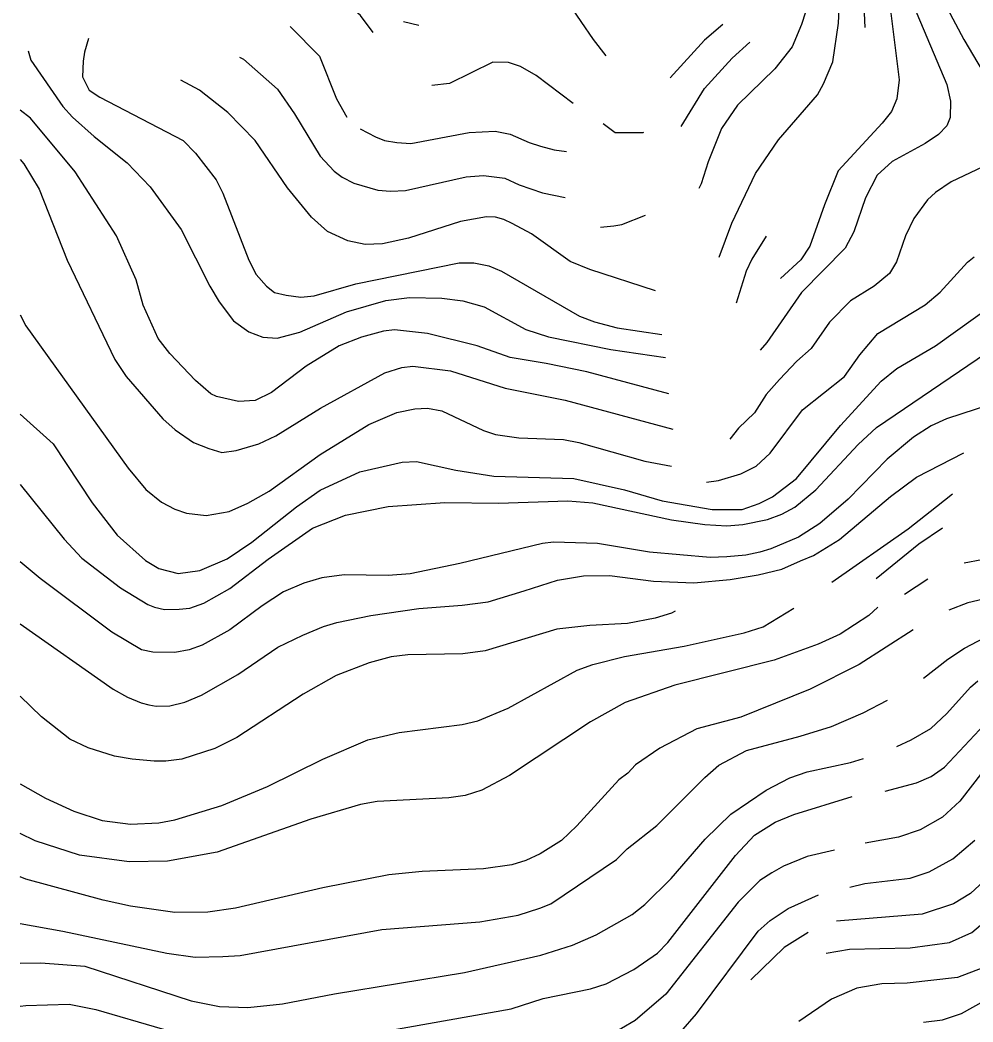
# Model space of a CAD drawing. Extents: x -555860 to -552701, y -1187050 to -1182291.
# Drawn here: x -555860.1 to -555524.6, y -1186549.6 to -1186197 of the extents above; entities that cross this region are included whole.
import ezdxf

# ---------------------------------------------------------------- set-up
doc = ezdxf.new("R2010")
doc.units = 0
doc.layers.add('Level 40', color=7, linetype='Continuous')
doc.layers.add('Level 41', color=7, linetype='Continuous')

msp = doc.modelspace()

# ---------------------------------------------------------------- linework, layer by layer
at = {"layer": 'Level 40'}
for points in [[(-555704.57, -1186186.07), (-555697.5, -1186180.97), (-555686.55, -1186176.12), (-555683.64, -1186176.26), (-555677.54, -1186178.06), (-555674.43, -1186180.56), (-555671.3, -1186184.72), (-555658.26, -1186203.85), (-555653.81, -1186209.51)], [(-555563.01, -1186184.26), (-555563.01, -1186191.93), (-555562.69, -1186199.53)], [(-555725.14, -1186197.5), (-555719.68, -1186198.78)], [(-555836.03, -1186203.49), (-555837.47, -1186208.24), (-555837.87, -1186211.44), (-555838.1, -1186216.89), (-555835.74, -1186221.6), (-555832.04, -1186224.15), (-555802.74, -1186239.34), (-555798.31, -1186243.78), (-555791.1, -1186253.21), (-555788.74, -1186257.93), (-555779.59, -1186281.5), (-555776.95, -1186286.49), (-555773.35, -1186290.65), (-555770.57, -1186292.87), (-555766.44, -1186293.81), (-555761.29, -1186294.53), (-555756.57, -1186293.98), (-555741.87, -1186289.82), (-555705.55, -1186282.47), (-555700.28, -1186282.47), (-555695.01, -1186283.44), (-555690.57, -1186285.38), (-555663.12, -1186301.19), (-555657.82, -1186303.22), (-555649.81, -1186305.35), (-555634.18, -1186307.7)], [(-555654.73, -1186233.35), (-555650.53, -1186236.51), (-555640.65, -1186236.57), (-555640.51, -1186236.38)], [(-555597.36, -1186273.07), (-555602.4, -1186281.09), (-555604.45, -1186285.38), (-555607.99, -1186296.57)], [(-555860.13, -1186335.72), (-555848.5, -1186346.11), (-555834.77, -1186366.91), (-555825.9, -1186378.28), (-555815.92, -1186387.16), (-555811.2, -1186390.07), (-555804.41, -1186391.73), (-555796.78, -1186390.76), (-555787.21, -1186386.6), (-555778.48, -1186380.78), (-555762.81, -1186368.3), (-555754.49, -1186362.47), (-555740.49, -1186355.96), (-555725.51, -1186352.63), (-555720.52, -1186352.35), (-555706.65, -1186355.4), (-555693.34, -1186357.48), (-555665.06, -1186358.31), (-555647.31, -1186362.33), (-555634, -1186366.22), (-555616.36, -1186369.27), (-555605.84, -1186369.22), (-555599.89, -1186367.19), (-555595.17, -1186364.83), (-555586.72, -1186358.31), (-555571.19, -1186339.73), (-555556.9, -1186324.07), (-555551.36, -1186319.63), (-555537.77, -1186311.59), (-555516.69, -1186296.47)], [(-555555.45, -1186468.36), (-555544.43, -1186465.5), (-555539.3, -1186463.28), (-555534.58, -1186459.95), (-555518.77, -1186443.03), (-555514.47, -1186440.12), (-555508.93, -1186437.76), (-555501.41, -1186435.27), (-555492.29, -1186433.19), (-555470.1, -1186429.86), (-555442.37, -1186428.06), (-555433.34, -1186426.86), (-555428.65, -1186425.42), (-555421.85, -1186420.43), (-555413.95, -1186413.22), (-555405.91, -1186403.1), (-555398.97, -1186389.1), (-555392.46, -1186368.02), (-555387.6, -1186342.78), (-555384.39, -1186329.7), (-555380.12, -1186317.83), (-555376.64, -1186311.06)], [(-555558.69, -1186393.58), (-555543.59, -1186381.33), (-555535.29, -1186375.65)], [(-555860.13, -1186465.78), (-555851.14, -1186470.9), (-555841.15, -1186475.48), (-555831.17, -1186478.67), (-555821.19, -1186480.05), (-555811.2, -1186479.5), (-555805.66, -1186478.53), (-555789.02, -1186473.4), (-555772.93, -1186466.74), (-555753.52, -1186457.18), (-555737.71, -1186450.38), (-555726.62, -1186447.75), (-555704.44, -1186444.97), (-555698.89, -1186443.59), (-555688.21, -1186439.15), (-555663.95, -1186425.84), (-555658.4, -1186423.76), (-555647.31, -1186420.99), (-555626.23, -1186417.38), (-555605.16, -1186412.67), (-555598.4, -1186410.52), (-555587.61, -1186403.99)], [(-555860.13, -1186544.05), (-555858.07, -1186543.84), (-555842.82, -1186543.42), (-555833.39, -1186545.22), (-555810.09, -1186552.02), (-555781.81, -1186558.26), (-555772.38, -1186559.23), (-555752.69, -1186556.59), (-555687.21, -1186544.99), (-555675.87, -1186541.34), (-555659.23, -1186538.01), (-555653.69, -1186536.21), (-555643.98, -1186531.22), (-555635.66, -1186525.4), (-555632.06, -1186521.65), (-555608.21, -1186491.01), (-555601.55, -1186483.94), (-555594.19, -1186479.33), (-555587.69, -1186476.59), (-555567.15, -1186470.24)], [(-555461.36, -1186484.04), (-555463.17, -1186484.21), (-555472.05, -1186486.16), (-555476.48, -1186487.68), (-555485.08, -1186492.67), (-555493.68, -1186501.27), (-555512.4, -1186524.01), (-555516.97, -1186528.03), (-555521.13, -1186530.53), (-555530.01, -1186533.99), (-555547.75, -1186535.93), (-555556.63, -1186536.21), (-555565.5, -1186537.74), (-555574.38, -1186541.62), (-555585.88, -1186549.52)]]:
    msp.add_lwpolyline(points, dxfattribs=at)
at = {"layer": 'Level 41'}
for points in [[(-555517.8, -1186070.74), (-555527.79, -1186113.45), (-555536.24, -1186143.95), (-555538.05, -1186155.32), (-555539.02, -1186169.19), (-555538.19, -1186178.06), (-555536.8, -1186184.16), (-555533.61, -1186192.76), (-555527.79, -1186203.85), (-555517.94, -1186220.49)], [(-555570.71, -1186083.3), (-555567.86, -1186101.52), (-555569.05, -1186112.08), (-555571.1, -1186122.34), (-555577.98, -1186144.78), (-555579.37, -1186149.87), (-555580.48, -1186158.09), (-555579.92, -1186175.84), (-555580.48, -1186184.72), (-555584.91, -1186198.58), (-555588.24, -1186206.35), (-555594.34, -1186214.11), (-555607.51, -1186226.87), (-555613.06, -1186235.19), (-555617.78, -1186246.83), (-555620.27, -1186254.6), (-555621.04, -1186256.22)], [(-555613.99, -1186280.44), (-555609.45, -1186268.46), (-555601.14, -1186250.99), (-555593.09, -1186239.07), (-555579.37, -1186223.26), (-555577.15, -1186219.38), (-555573.96, -1186211.62), (-555571.88, -1186198.03), (-555571.05, -1186180.55), (-555571.19, -1186168.91), (-555569.94, -1186159.2), (-555568, -1186150.47), (-555563.01, -1186135.91), (-555562.39, -1186131.67)], [(-555550.89, -1186137.66), (-555549.21, -1186173.28), (-555547.49, -1186185.27), (-555544.29, -1186194.7), (-555533.75, -1186219.66), (-555532.5, -1186225.48), (-555532.64, -1186231.3), (-555533.75, -1186234.22), (-555536.66, -1186237.27), (-555541.38, -1186240.46), (-555553.02, -1186246.7), (-555558.29, -1186251.55), (-555562.45, -1186259.59), (-555566.47, -1186271.52), (-555569.52, -1186277.2), (-555584.91, -1186292.87), (-555597.11, -1186310.48), (-555599.55, -1186313.18)], [(-555556.67, -1186165.26), (-555554.06, -1186189.69), (-555550.53, -1186217.99), (-555551.36, -1186224.65), (-555553.3, -1186229.09), (-555556.49, -1186233.25), (-555572.02, -1186250.02), (-555576.8, -1186262.01), (-555582.02, -1186276.56), (-555585.19, -1186281.41), (-555592.33, -1186287.99)], [(-555735.81, -1186201.33), (-555740.21, -1186195.39), (-555744.43, -1186191.7), (-555751.43, -1186186.14)], [(-555764.99, -1186199.2), (-555754.63, -1186209.67), (-555748.67, -1186224.65), (-555745.06, -1186231.17)], [(-555612.68, -1186198.48), (-555619.1, -1186204), (-555631.2, -1186217.28)], [(-555627.31, -1186234.38), (-555619.16, -1186221.04), (-555609.32, -1186210.37), (-555603.16, -1186204.7)], [(-555857.29, -1186207.78), (-555856.35, -1186211.12), (-555845.03, -1186227.42), (-555841.69, -1186231.19), (-555834.08, -1186237.96), (-555822.43, -1186247.25), (-555814.25, -1186255.71), (-555803.44, -1186270.68), (-555793.31, -1186290.65), (-555789.99, -1186296.2), (-555784.99, -1186302.85), (-555779.59, -1186306.73), (-555774.6, -1186308.54), (-555769.6, -1186308.95), (-555761.56, -1186306.87), (-555745.2, -1186299.66), (-555731.33, -1186295.64), (-555723.02, -1186294.67), (-555711.65, -1186294.81), (-555704.16, -1186295.78), (-555696.67, -1186297.86), (-555681.97, -1186305.9), (-555673.98, -1186308.49), (-555652.07, -1186312.92), (-555632.89, -1186315.8)], [(-555782.88, -1186210.01), (-555781.4, -1186210.72), (-555769.46, -1186221.32), (-555763.5, -1186229.92), (-555754.49, -1186244.89), (-555749.5, -1186250.16), (-555746.64, -1186252.23), (-555742.57, -1186254.32), (-555734.11, -1186256.82), (-555729.67, -1186257.23), (-555724.4, -1186256.96), (-555703.05, -1186252.1), (-555696.95, -1186251.69), (-555689.46, -1186252.66), (-555684.31, -1186254.95), (-555676.15, -1186257.79), (-555668.21, -1186259.39)], [(-555665.38, -1186226.34), (-555678.37, -1186216.47), (-555683.91, -1186213.28), (-555688.07, -1186211.89), (-555693.62, -1186211.75), (-555708.87, -1186219.24), (-555715.16, -1186220.02)], [(-555636.34, -1186292.24), (-555659.51, -1186284.82), (-555666.44, -1186281.91), (-555680.03, -1186272.21), (-555686.78, -1186268.56), (-555689.74, -1186267.22), (-555692.72, -1186266.34), (-555695.84, -1186266.25), (-555704.99, -1186267.91), (-555723.29, -1186273.73), (-555732.44, -1186275.68), (-555738.55, -1186275.95), (-555744.65, -1186274.7), (-555751.86, -1186271.38), (-555757.54, -1186266.38), (-555766, -1186255.99), (-555777.37, -1186239.35), (-555786.94, -1186229.5), (-555796.92, -1186221.6), (-555803.52, -1186218.08)], [(-555631.61, -1186328.57), (-555660.54, -1186320.79), (-555674.9, -1186317.82), (-555687.52, -1186315.75), (-555699.17, -1186311.59), (-555716.64, -1186307.29), (-555728.29, -1186306.04), (-555732.17, -1186306.46), (-555739.93, -1186308.53), (-555747.7, -1186311.59), (-555759.34, -1186318.8), (-555771.55, -1186328.09), (-555777.37, -1186330.86), (-555783.19, -1186331.28), (-555790.96, -1186329.47), (-555792.9, -1186328.5), (-555798.31, -1186323.79), (-555807.32, -1186314.36), (-555811.48, -1186309.09), (-555816.75, -1186297.3), (-555819.24, -1186288.43), (-555826.18, -1186272.9), (-555840.73, -1186250.44), (-555856.4, -1186231.44), (-555860.13, -1186228.72)], [(-555740.37, -1186235.21), (-555734.94, -1186238.1), (-555731.79, -1186239.36), (-555727.45, -1186240.04), (-555722.46, -1186240.46), (-555701.94, -1186236.57), (-555692.79, -1186236.02), (-555687.52, -1186237.13), (-555680.86, -1186240.04), (-555676.88, -1186241.34), (-555671.99, -1186242.67), (-555667.75, -1186243.25)], [(-555513.37, -1186235.74), (-555514.34, -1186243.09), (-555518.91, -1186247.53), (-555532.22, -1186253.91), (-555537.77, -1186257.65), (-555540.54, -1186260.28), (-555545.4, -1186266.8), (-555548.31, -1186272.9), (-555551.5, -1186282.05), (-555553.99, -1186286.21), (-555559.4, -1186290.65), (-555567.72, -1186295.78), (-555575.07, -1186303.27), (-555581.58, -1186312.56), (-555586.58, -1186316.99), (-555592.7, -1186323.46), (-555597.42, -1186328.73), (-555601.46, -1186335.18), (-555607.1, -1186340.57), (-555610.22, -1186344.5)], [(-555860.13, -1186246.07), (-555858.76, -1186247.53), (-555853.35, -1186256.54), (-555843.51, -1186281.5), (-555826.73, -1186316.44), (-555822.71, -1186322.4), (-555809.81, -1186337.38), (-555805.52, -1186341.26), (-555799, -1186345.7), (-555793.67, -1186347.77), (-555789.02, -1186349.16), (-555784.02, -1186348.51), (-555775.98, -1186346.11), (-555770.02, -1186343.34), (-555754.35, -1186333.63), (-555731.61, -1186321.15), (-555725.65, -1186319.21), (-555721.77, -1186318.8), (-555708.59, -1186320.46), (-555689.26, -1186326.48), (-555668.11, -1186330.72), (-555630.31, -1186340.97)], [(-555655.71, -1186269.91), (-555651.06, -1186269.39), (-555648.16, -1186268.89), (-555639.86, -1186265.61)], [(-555618.42, -1186359.66), (-555614.18, -1186359.06), (-555606.33, -1186356.68), (-555600.89, -1186353.96), (-555596.01, -1186349.44), (-555584.64, -1186334.19), (-555569.8, -1186322.4), (-555564.39, -1186314.78), (-555558.01, -1186307.29), (-555541.38, -1186297.17), (-555536.11, -1186292.73), (-555526.54, -1186282.19), (-555524.18, -1186280.25)], [(-555860.13, -1186300.77), (-555858.07, -1186304.65), (-555822.02, -1186354.71), (-555815.78, -1186362.2), (-555810.37, -1186366.63), (-555805.66, -1186369.13), (-555801.49, -1186370.52), (-555794.56, -1186371.35), (-555786.52, -1186369.96), (-555779.86, -1186367.05), (-555772.38, -1186362.75), (-555754.49, -1186349.86), (-555737.3, -1186339.32), (-555727.45, -1186335.16), (-555721.07, -1186333.77), (-555716.64, -1186333.63), (-555711.65, -1186334.46), (-555696.95, -1186341.4), (-555692.72, -1186342.82), (-555684.47, -1186344.03), (-555668.71, -1186344.55), (-555663.39, -1186345.7), (-555640.1, -1186352.21), (-555630.68, -1186353.96)], [(-555860.13, -1186360.48), (-555844.62, -1186379.67), (-555838.38, -1186386.32), (-555824.79, -1186396.86), (-555815.08, -1186402.69), (-555812.72, -1186403.59), (-555809.26, -1186404.49), (-555804.06, -1186404.33), (-555800.39, -1186403.93), (-555795.4, -1186402.27), (-555786.24, -1186397), (-555772.79, -1186386.74), (-555757.12, -1186375.78), (-555745.48, -1186371.21), (-555730.5, -1186368.16), (-555710.54, -1186366.77), (-555691.68, -1186367.05), (-555667.28, -1186366.22), (-555658.4, -1186366.91), (-555630.67, -1186372.87), (-555619.02, -1186374.54), (-555611.26, -1186374.95), (-555605.59, -1186374.5), (-555596.93, -1186372.77), (-555591.85, -1186370.93), (-555587.27, -1186368.44), (-555579.92, -1186362.33), (-555564.95, -1186346.39), (-555558.57, -1186340.43), (-555516.56, -1186311.86)], [(-555518.36, -1186332.25), (-555533.89, -1186337.38), (-555539.3, -1186339.85), (-555545.54, -1186343.76), (-555554.82, -1186351.52), (-555568.55, -1186365.66), (-555578.54, -1186374.12), (-555586.02, -1186378.97), (-555595.73, -1186383.13), (-555599.61, -1186384.24), (-555604.59, -1186385.28), (-555611.26, -1186385.91), (-555617.08, -1186386.18), (-555638.44, -1186384.24), (-555656.74, -1186381.19), (-555672.27, -1186380.78), (-555676.15, -1186381.19), (-555705.27, -1186388.26), (-555722.74, -1186391.87), (-555730.5, -1186392.42), (-555746.03, -1186392.28), (-555753.8, -1186393.26), (-555760.24, -1186395.18), (-555767.39, -1186398.25), (-555774.87, -1186403.1), (-555786.24, -1186411.56), (-555795.95, -1186416.97), (-555800.59, -1186418.69), (-555805.66, -1186419.6), (-555813.42, -1186419.46), (-555817.3, -1186418.63), (-555827.84, -1186412.39), (-555853.08, -1186393.53), (-555860.13, -1186387.64)], [(-555860.13, -1186409.51), (-555827.29, -1186432.5), (-555822.29, -1186435.27), (-555817.42, -1186437.25), (-555814.81, -1186438.04), (-555812.22, -1186438.49), (-555807.32, -1186438.32), (-555802.07, -1186437.01), (-555796.23, -1186434.57), (-555783.47, -1186427.37), (-555769.33, -1186417.66), (-555760.49, -1186413.49), (-555753.24, -1186410.45), (-555748.61, -1186409.04), (-555736.6, -1186406.57), (-555719.69, -1186404.07), (-555704.44, -1186402.96), (-555695.28, -1186401.71), (-555682.56, -1186397.9), (-555670.88, -1186394.09), (-555661.73, -1186392.56), (-555652.58, -1186392.42), (-555637.05, -1186394.5), (-555622.91, -1186395.06), (-555610.03, -1186393.94), (-555600.17, -1186392.28), (-555591.85, -1186390.21), (-555585.28, -1186387.26), (-555580.75, -1186385.49), (-555571.6, -1186379.81), (-555553.58, -1186364.69), (-555544.43, -1186357.9), (-555527.83, -1186349.35)], [(-555531.74, -1186363.9), (-555537.45, -1186368.27), (-555547.34, -1186376.2), (-555574.24, -1186394.92)], [(-555521.41, -1186387.02), (-555527.64, -1186388.15)], [(-555540.51, -1186393.74), (-555548.71, -1186399.11)], [(-555512.81, -1186398.94), (-555526.4, -1186402.13), (-555533.03, -1186404.7)], [(-555558.11, -1186403.59), (-555561.22, -1186406.52), (-555571.32, -1186413.08), (-555579.09, -1186416.69), (-555594.62, -1186422.23), (-555629.56, -1186431.11), (-555647.03, -1186437.21), (-555659.23, -1186444.01), (-555687.8, -1186462.86), (-555697.5, -1186467.99), (-555703.33, -1186469.93), (-555709.15, -1186470.76), (-555734.39, -1186472.01), (-555740.21, -1186473.12), (-555757.68, -1186478.25), (-555790.68, -1186489.9), (-555808.15, -1186493.09), (-555821.74, -1186493.23), (-555839.21, -1186490.87), (-555854.74, -1186485.88), (-555860.13, -1186483.34)], [(-555629.4, -1186405.08), (-555630.67, -1186405.73), (-555636.49, -1186407.54), (-555646.2, -1186409.34), (-555659.51, -1186410.03), (-555671.16, -1186411.42), (-555696.39, -1186419.05), (-555704.16, -1186420.02), (-555723.57, -1186420.43), (-555729.39, -1186421.13), (-555737.16, -1186423.21), (-555748.81, -1186427.64), (-555760.45, -1186434.3), (-555783.75, -1186449.55), (-555791.51, -1186453.43), (-555803.16, -1186457.18), (-555808.76, -1186457.8), (-555812.86, -1186457.87), (-555820.63, -1186457.18), (-555826.83, -1186456.06), (-555836.16, -1186453.16), (-555842.54, -1186450.1), (-555852.52, -1186442.2), (-555860.13, -1186434.94)], [(-555541.93, -1186549.66), (-555535.27, -1186548.83), (-555528.62, -1186546.61), (-555516.69, -1186539.95), (-555508.51, -1186532.88), (-555492.15, -1186514.03), (-555486.6, -1186508.48), (-555480.62, -1186504.57), (-555476.34, -1186502.1), (-555469.83, -1186499.47), (-555420.74, -1186490.18), (-555413.39, -1186487.13), (-555404.8, -1186482), (-555395.23, -1186474.93), (-555385.52, -1186466.33), (-555375.54, -1186454.54), (-555362.37, -1186440.4), (-555350.72, -1186424.87), (-555339.21, -1186405.04)], [(-555545.68, -1186411.59), (-555564.67, -1186423.76), (-555581.86, -1186432.5), (-555606.27, -1186442.34), (-555621.8, -1186446.5), (-555634.83, -1186453.29), (-555643.43, -1186459.12), (-555646.06, -1186462.03), (-555649.25, -1186464.39), (-555664.09, -1186480.61), (-555669.49, -1186485.74), (-555676.98, -1186490.45), (-555681.97, -1186492.81), (-555686.96, -1186494.34), (-555696.95, -1186495.72), (-555718.58, -1186496.69), (-555730.23, -1186497.8), (-555753.52, -1186502.38), (-555784.3, -1186509.59), (-555794.01, -1186510.98), (-555805.66, -1186511.11), (-555821.19, -1186508.9), (-555830.89, -1186506.82), (-555858.07, -1186499.33), (-555860.13, -1186498.51)], [(-555541.94, -1186428.56), (-555533.47, -1186421.96), (-555527.51, -1186418.07), (-555520.58, -1186414.47)], [(-555551.38, -1186452.69), (-555546.27, -1186450.29), (-555539.43, -1186446.36), (-555533.75, -1186441.09), (-555525.43, -1186431.8), (-555522.8, -1186429.58)], [(-555860.13, -1186514.97), (-555845.03, -1186517.63), (-555808.43, -1186525.4), (-555798.45, -1186526.78), (-555788.71, -1186526.6), (-555782.64, -1186526.23), (-555732.72, -1186517.08), (-555698.2, -1186514.44), (-555684.75, -1186512.08), (-555677.12, -1186509.53), (-555673.24, -1186508.06), (-555650.08, -1186492.4), (-555646.34, -1186488.65), (-555635.94, -1186480.47), (-555619.02, -1186463.55), (-555614.03, -1186459.26), (-555604.32, -1186454.13), (-555585.47, -1186449), (-555574.39, -1186445.67), (-555563.28, -1186440.81), (-555554.67, -1186436.35)], [(-555860.13, -1186528.96), (-555852.8, -1186528.86), (-555837.27, -1186529.97), (-555799.83, -1186542.17), (-555789.85, -1186544.25), (-555779.86, -1186544.53), (-555767.66, -1186543.28), (-555749.36, -1186539.68), (-555703.6, -1186532.19), (-555676.7, -1186526.09), (-555665.61, -1186522.62), (-555657.29, -1186519.02), (-555644.54, -1186511.81), (-555640.1, -1186508.34), (-555630.81, -1186499.19), (-555618.88, -1186485.32), (-555609.87, -1186476.45), (-555597.39, -1186467.99), (-555589.07, -1186463.69), (-555582.97, -1186461.61), (-555567.72, -1186458.28), (-555563.14, -1186456.89)], [(-555521.13, -1186461.48), (-555529.17, -1186471.87), (-555535.27, -1186477.56), (-555543.18, -1186482), (-555550.8, -1186484.63), (-555562.58, -1186486.69)], [(-555567.95, -1186502.21), (-555562.59, -1186500.85), (-555546.64, -1186499.05), (-555539.99, -1186496.83), (-555531.67, -1186492.26), (-555523.9, -1186485.6)], [(-555573.34, -1186489.11), (-555582.97, -1186491.43), (-555591.29, -1186494.75), (-555595.43, -1186497.15), (-555599.61, -1186499.88), (-555607.24, -1186507.51), (-555632.75, -1186539.82), (-555643.57, -1186549.11), (-555648.38, -1186551.98), (-555654.24, -1186554.65), (-555664.22, -1186557.15), (-555684.19, -1186560.75), (-555699.17, -1186563.94), (-555731.61, -1186568.52), (-555767.39, -1186571.15), (-555784.03, -1186570.46), (-555797.89, -1186568.93), (-555806.21, -1186567.41), (-555817.3, -1186564.36), (-555833.94, -1186558.81), (-555842.26, -1186557.15), (-555850.58, -1186556.45), (-555860.13, -1186556.79)], [(-555520.71, -1186500.02), (-555525.43, -1186504.46), (-555531.39, -1186508.06), (-555542.48, -1186511.67), (-555572.57, -1186514.16)], [(-555860.13, -1186571.37), (-555849.19, -1186571.84), (-555843.37, -1186572.68), (-555820.07, -1186577.81), (-555800.66, -1186580.03), (-555763.23, -1186581.97), (-555731.33, -1186580.3), (-555704.44, -1186579.89), (-555679.48, -1186578.09), (-555670.66, -1186576.24), (-555664.5, -1186575.31), (-555656.05, -1186572.28), (-555646.48, -1186567.96), (-555638.97, -1186563.62), (-555634.28, -1186559.64), (-555627.48, -1186553.13), (-555621.93, -1186546.75), (-555600.17, -1186517.63), (-555596.01, -1186513.89), (-555589.63, -1186509.73), (-555578.91, -1186504.86)], [(-555576.26, -1186525.45), (-555568, -1186524.01), (-555546.64, -1186523.59), (-555532.78, -1186521.65), (-555525.01, -1186518.19), (-555520.44, -1186514.3)], [(-555582.6, -1186518.18), (-555591.02, -1186523.46), (-555602.73, -1186534.77)]]:
    msp.add_lwpolyline(points, dxfattribs=at)

doc.saveas('drawing.dxf')
